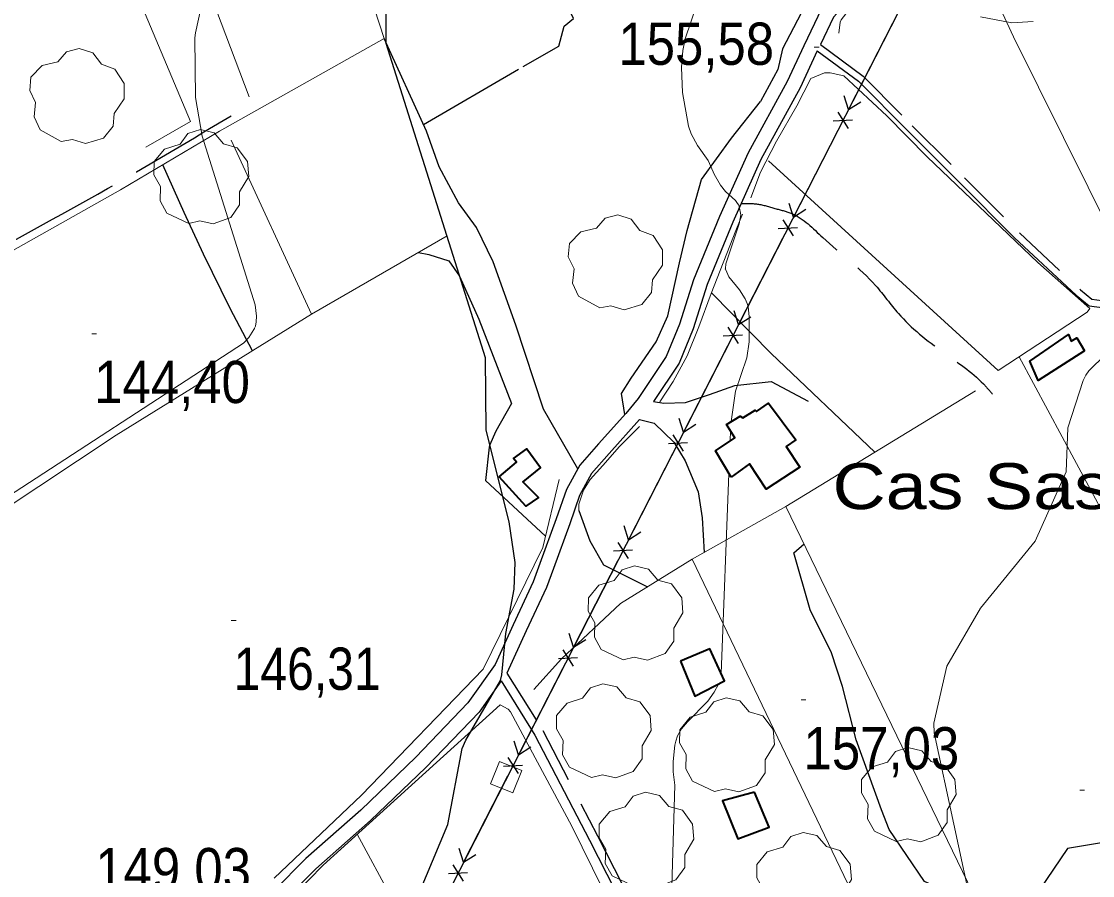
# Model space of a CAD drawing. Extents: x 480269 to 484877, y 4383588 to 4386804.
# Drawn here: x 481701.4 to 481923.1, y 4385794.6 to 4385971.4 of the extents above; entities that cross this region are included whole.
import ezdxf
from ezdxf.enums import TextEntityAlignment as Align

# ---------------------------------------------------------------- set-up
doc = ezdxf.new("R2010")
doc.units = 0
doc.header["$LTSCALE"] = 3.8
doc.linetypes.add('LONG_DASHED', pattern=[7.5, 6, -1.5])
doc.linetypes.add('MEDIUM_DASHED', pattern=[4.5, 3, -1.5])
for name, color, linetype, lineweight in [('25', 7, 'LONG_DASHED', 25), ('29', 7, 'Continuous', 13), ('38', 7, 'Continuous', 25), ('43', 7, 'Continuous', 25), ('47', 7, 'Continuous', 35), ('51', 7, 'Continuous', 13), ('7', 7, 'Continuous', 13), ('8', 7, 'Continuous', 25), ('9', 7, 'Continuous', 13)]:
    doc.layers.add(name, color=color, linetype=linetype, lineweight=lineweight)
doc.layers.add('5', color=7, linetype='Continuous')

msp = doc.modelspace()

# ---------------------------------------------------------------- linework, layer by layer
at = {"layer": '25'}
for points in [[(481784.6, 4385950.08), (481805.24, 4385962.14), (481812.64, 4385966.3), (481813.68, 4385970.44), (481815.63, 4385972.06), (481802.95, 4385999.23)], [(481864.28, 4385976.11), (481858.92, 4385965.79), (481857.9, 4385961.47), (481854.33, 4385954.86)], [(481816.51, 4385878.79), (481809.42, 4385891.18), (481803.68, 4385908.56), (481798.99, 4385921.64), (481795.54, 4385928.78), (481791.85, 4385933.88), (481787.82, 4385941.33), (481785.21, 4385948.73), (481776.46, 4385967.89)], [(481826.25, 4385890.06), (481825.56, 4385894.43), (481827.6, 4385897.57), (481832.75, 4385905.1), (481835.18, 4385910.5), (481837.61, 4385921.44), (481839.16, 4385928.16), (481842.14, 4385938.72), (481848.33, 4385947.25), (481854.33, 4385954.86)], [(481749.21, 4385903.26), (481744.6, 4385912.02), (481739.07, 4385923.26), (481735.1, 4385931.86), (481730.63, 4385941.76)], [(481783.54, 4385923.61), (481785.73, 4385923.21), (481789.83, 4385921.87), (481792.04, 4385918.69), (481796.04, 4385909.8), (481802.8, 4385892.36), (481799.6, 4385886.6), (481798.25, 4385883.67), (481798.19, 4385883.34), (481797.44, 4385876.41), (481809.88, 4385864.89)], [(481816.74, 4385870.23), (481819, 4385863.89), (481821.82, 4385858.98), (481830.96, 4385854.43)], [(481899.06, 4385789.52), (481895.36, 4385790.14), (481888.31, 4385793.38), (481881, 4385804.14), (481879.36, 4385808.24), (481874.16, 4385822.75), (481871.31, 4385833.8), (481869, 4385840.73), (481864.65, 4385849.65), (481861.22, 4385861.43), (481863.35, 4385863.33)], [(481960.94, 4385762.69), (481958.48, 4385768.06), (481957.71, 4385770.03), (481956.09, 4385779.74), (481954.62, 4385786.92), (481951.39, 4385789.99), (481947.99, 4385790.1), (481941.29, 4385794.01), (481934.68, 4385800.09), (481924.9, 4385801.41), (481917.89, 4385800.21), (481912.05, 4385791.66), (481911, 4385788.84), (481908.06, 4385781.01), (481906.62, 4385774.03)]]:
    msp.add_lwpolyline(points, dxfattribs=at)
at = {"layer": '29'}
for points in [[(481709.64, 4385946.6), (481705.25, 4385949.03), (481704.03, 4385951.67), (481704.33, 4385954.63), (481703.13, 4385957.13), (481703.37, 4385959.87), (481705.7, 4385962.32), (481708.95, 4385963.09), (481710.75, 4385965.16), (481713.37, 4385965.81), (481716.18, 4385964.96), (481717.97, 4385962.56), (481720.72, 4385961.55), (481722.64, 4385958.56), (481722.66, 4385955.42), (481720.57, 4385952.4), (481720.38, 4385949.73), (481718.38, 4385947.25), (481714.68, 4385946.17), (481711.96, 4385946.99)], [(481736.05, 4385929.62), (481731.51, 4385931.74), (481730.1, 4385934.28), (481730.2, 4385937.26), (481728.83, 4385939.67), (481728.87, 4385942.42), (481731.03, 4385945.02), (481734.22, 4385946.02), (481735.87, 4385948.21), (481738.44, 4385949.04), (481741.3, 4385948.39), (481743.25, 4385946.12), (481746.06, 4385945.3), (481748.19, 4385942.45), (481748.43, 4385939.32), (481746.55, 4385936.17), (481746.55, 4385933.49), (481744.73, 4385930.88), (481741.11, 4385929.54), (481738.34, 4385930.17)], [(481821.07, 4385912.17), (481816.68, 4385914.6), (481815.46, 4385917.24), (481815.76, 4385920.2), (481814.56, 4385922.7), (481814.8, 4385925.44), (481817.13, 4385927.89), (481820.38, 4385928.66), (481822.18, 4385930.73), (481824.8, 4385931.38), (481827.61, 4385930.53), (481829.4, 4385928.13), (481832.15, 4385927.12), (481834.07, 4385924.13), (481834.09, 4385920.99), (481832, 4385917.97), (481831.81, 4385915.3), (481829.81, 4385912.82), (481826.11, 4385911.74), (481823.39, 4385912.56)], [(481825.91, 4385839.31), (481821.37, 4385841.43), (481819.96, 4385843.97), (481820.06, 4385846.95), (481818.69, 4385849.36), (481818.73, 4385852.11), (481820.89, 4385854.71), (481824.08, 4385855.71), (481825.73, 4385857.9), (481828.3, 4385858.73), (481831.16, 4385858.08), (481833.11, 4385855.81), (481835.92, 4385854.99), (481838.05, 4385852.14), (481838.29, 4385849.01), (481836.41, 4385845.86), (481836.41, 4385843.18), (481834.59, 4385840.57), (481830.97, 4385839.23), (481828.2, 4385839.86)], [(481819.34, 4385814.93), (481814.8, 4385817.05), (481813.39, 4385819.59), (481813.49, 4385822.57), (481812.12, 4385824.98), (481812.16, 4385827.73), (481814.32, 4385830.33), (481817.51, 4385831.33), (481819.16, 4385833.52), (481821.73, 4385834.35), (481824.59, 4385833.7), (481826.54, 4385831.43), (481829.35, 4385830.61), (481831.48, 4385827.76), (481831.72, 4385824.63), (481829.84, 4385821.48), (481829.84, 4385818.8), (481828.02, 4385816.19), (481824.4, 4385814.85), (481821.63, 4385815.48)], [(481844.83, 4385812.03), (481840.29, 4385814.15), (481838.88, 4385816.69), (481838.98, 4385819.67), (481837.61, 4385822.08), (481837.65, 4385824.83), (481839.81, 4385827.43), (481843, 4385828.43), (481844.65, 4385830.62), (481847.22, 4385831.45), (481850.08, 4385830.8), (481852.03, 4385828.53), (481854.84, 4385827.71), (481856.97, 4385824.86), (481857.21, 4385821.73), (481855.33, 4385818.58), (481855.33, 4385815.9), (481853.51, 4385813.29), (481849.89, 4385811.95), (481847.12, 4385812.58)], [(481882.45, 4385801.71), (481877.91, 4385803.83), (481876.5, 4385806.37), (481876.6, 4385809.35), (481875.23, 4385811.76), (481875.27, 4385814.51), (481877.43, 4385817.11), (481880.62, 4385818.11), (481882.27, 4385820.3), (481884.84, 4385821.13), (481887.7, 4385820.48), (481889.65, 4385818.21), (481892.46, 4385817.39), (481894.59, 4385814.54), (481894.83, 4385811.41), (481892.95, 4385808.26), (481892.95, 4385805.58), (481891.13, 4385802.97), (481887.51, 4385801.63), (481884.74, 4385802.26)], [(481828.16, 4385792.46), (481823.62, 4385794.58), (481822.21, 4385797.12), (481822.31, 4385800.1), (481820.94, 4385802.51), (481820.98, 4385805.26), (481823.14, 4385807.86), (481826.33, 4385808.86), (481827.98, 4385811.05), (481830.55, 4385811.88), (481833.41, 4385811.23), (481835.36, 4385808.96), (481838.17, 4385808.14), (481840.3, 4385805.29), (481840.54, 4385802.16), (481838.66, 4385799.01), (481838.66, 4385796.33), (481836.84, 4385793.72), (481833.22, 4385792.38), (481830.45, 4385793.01)], [(481860.77, 4385784.14), (481856.23, 4385786.26), (481854.82, 4385788.8), (481854.92, 4385791.78), (481853.55, 4385794.19), (481853.59, 4385796.94), (481855.75, 4385799.54), (481858.94, 4385800.54), (481860.59, 4385802.73), (481863.16, 4385803.56), (481866.02, 4385802.91), (481867.97, 4385800.64), (481870.78, 4385799.82), (481872.91, 4385796.97), (481873.15, 4385793.84), (481871.27, 4385790.69), (481871.27, 4385788.01), (481869.45, 4385785.4), (481865.83, 4385784.06), (481863.06, 4385784.69)]]:
    msp.add_lwpolyline(points, close=True, dxfattribs=at)
at = {"layer": '38'}
for points in [[(481962.96, 4386159.27), (481952.3, 4386146.02), (481941.24, 4386131.92), (481930.87, 4386118.48), (481927.76, 4386114.48), (481925.75, 4386111.13), (481924.28, 4386106.79), (481920.85, 4386096.77), (481917.87, 4386084.75), (481914.65, 4386068.2), (481910.91, 4386052.55), (481905.97, 4386034.12), (481902.46, 4386019.85), (481899.69, 4386010.58), (481896.49, 4386004.07), (481892.99, 4385998.01), (481890.18, 4385994.55), (481883.76, 4385987.32), (481873.9, 4385977.35), (481869.47, 4385972.35), (481866.74, 4385966.67)], [(481866.97, 4385974.02), (481863.3, 4385966.42), (481859.88, 4385959.03), (481851.76, 4385944.22), (481845.86, 4385931.08), (481840.49, 4385917.98), (481837.6, 4385908.8), (481834.85, 4385902.07), (481829.05, 4385893.39), (481826.47, 4385890.31), (481820.79, 4385884.01), (481816.93, 4385879.56), (481814.17, 4385874.53), (481812.06, 4385868.46), (481808.68, 4385859.21), (481807.33, 4385855.42), (481803.14, 4385846.54), (481799.41, 4385838.29), (481793.8, 4385830.36), (481783, 4385819.13), (481771.64, 4385808.2), (481760.24, 4385798.16), (481753.7, 4385791.52)], [(481866.1, 4385965.37), (481862.54, 4385957.69), (481854.42, 4385942.89), (481848.6, 4385929.9), (481843.3, 4385916.97), (481840.41, 4385907.79), (481837.49, 4385900.67), (481832.2, 4385892.74)], [(481866.1, 4385965.37), (481874.64, 4385959.07), (481884.74, 4385948.84), (481895.55, 4385938.09), (481906.93, 4385926.65), (481919.63, 4385914.78), (481922.33, 4385912.59), (481928.17, 4385911.81)], [(481832.2, 4385892.74), (481834.33, 4385892.39), (481838.79, 4385892.55), (481843.81, 4385894.22), (481849, 4385896.1), (481856.53, 4385896.91), (481864.21, 4385892.83)], [(481829.31, 4385889.01), (481823.02, 4385882.03), (481819.39, 4385877.85), (481816.91, 4385873.32), (481814.87, 4385867.46), (481811.48, 4385858.2), (481810.09, 4385854.28), (481805.85, 4385845.29), (481801.88, 4385836.52)], [(481829.31, 4385889.01), (481832.33, 4385888.26), (481836.43, 4385884.32), (481838.74, 4385880.5), (481841.46, 4385874.08), (481842.24, 4385868.7), (481842.67, 4385861.52)], [(481800.67, 4385834.91), (481796.11, 4385828.45), (481785.11, 4385817.02), (481773.66, 4385806.01), (481762.29, 4385796), (481756.17, 4385789.79)], [(481800.67, 4385834.91), (481807.64, 4385823.71), (481818.93, 4385801.99), (481827.95, 4385784.39), (481837.37, 4385764.56), (481838.06, 4385759.33), (481838.15, 4385753.51), (481837.94, 4385746.4), (481838.88, 4385736.64), (481839.6, 4385732.76), (481840.4, 4385723.59)]]:
    msp.add_lwpolyline(points, dxfattribs=at)
at = {"layer": '38', "linetype": 'MEDIUM_DASHED'}
for points in [[(481866.74, 4385966.67), (481875.57, 4385960.14), (481885.73, 4385949.84), (481896.55, 4385939.08), (481907.91, 4385927.67), (481920.56, 4385915.85), (481922.91, 4385913.94), (481928.16, 4385913.24)], [(481801.88, 4385836.52), (481809.28, 4385824.65), (481820.61, 4385802.86), (481829.65, 4385785.23), (481839.2, 4385765.11), (481839.94, 4385759.47), (481840.04, 4385753.5), (481839.83, 4385746.46), (481840.75, 4385736.9), (481841.47, 4385733.01), (481842.28, 4385723.76)]]:
    msp.add_lwpolyline(points, dxfattribs=at)
at = {"layer": '38', "linetype": 'LONG_DASHED'}
for points in [[(481625.65, 4385884.67), (481648.71, 4385897.49), (481687.28, 4385919.19), (481717.18, 4385935.7), (481749.12, 4385954.51)], [(481850.33, 4385933.77), (481853.94, 4385933.6), (481857.56, 4385932.66), (481860.81, 4385931.67), (481867.22, 4385926.71), (481878.16, 4385916.76), (481882.87, 4385910.98), (481892.14, 4385902.98), (481900.49, 4385896.39), (481902.35, 4385894.27)]]:
    msp.add_spline(points, degree=3, dxfattribs=at)
at = {"layer": '43'}
for p, q in [((481995.46, 4386193.59), (481699.21, 4385614.13)), ((481881.66, 4385970.99), (481872.55, 4385953.19)), ((481872.55, 4385953.19), (481871.63, 4385956.04)), ((481872.55, 4385953.19), (481875.07, 4385954.82)), ((481869.41, 4385950.86), (481873.4, 4385951.07)), ((481870.32, 4385952.64), (481872.49, 4385949.29)), ((481870.28, 4385948.73), (481861.17, 4385930.93)), ((481861.17, 4385930.93), (481860.25, 4385933.78)), ((481861.17, 4385930.93), (481863.69, 4385932.56)), ((481858.03, 4385928.6), (481862.02, 4385928.81)), ((481858.94, 4385930.38), (481861.11, 4385927.03)), ((481858.9, 4385926.47), (481849.79, 4385908.67)), ((481849.79, 4385908.67), (481848.87, 4385911.52)), ((481849.79, 4385908.67), (481852.31, 4385910.3)), ((481847.56, 4385908.12), (481849.73, 4385904.77)), ((481846.65, 4385906.34), (481850.64, 4385906.55)), ((481847.52, 4385904.22), (481838.41, 4385886.41)), ((481838.41, 4385886.41), (481837.49, 4385889.26)), ((481838.41, 4385886.41), (481840.93, 4385888.04)), ((481836.18, 4385885.86), (481838.35, 4385882.51)), ((481835.27, 4385884.08), (481839.26, 4385884.29)), ((481836.14, 4385881.96), (481827.03, 4385864.15)), ((481827.03, 4385864.15), (481826.11, 4385867)), ((481827.03, 4385864.15), (481829.55, 4385865.78)), ((481824.8, 4385863.6), (481826.97, 4385860.25)), ((481823.89, 4385861.82), (481827.88, 4385862.03)), ((481824.76, 4385859.7), (481815.65, 4385841.89)), ((481815.65, 4385841.89), (481814.73, 4385844.74)), ((481815.65, 4385841.89), (481818.17, 4385843.52)), ((481813.42, 4385841.34), (481815.59, 4385837.99)), ((481812.51, 4385839.56), (481816.5, 4385839.77)), ((481813.38, 4385837.44), (481804.27, 4385819.63)), ((481804.27, 4385819.63), (481803.35, 4385822.48)), ((481804.27, 4385819.63), (481806.79, 4385821.26)), ((481802.04, 4385819.09), (481804.21, 4385815.73)), ((481801.13, 4385817.3), (481805.12, 4385817.51)), ((481802, 4385815.18), (481792.89, 4385797.37)), ((481792.89, 4385797.37), (481791.97, 4385800.22)), ((481792.89, 4385797.37), (481795.41, 4385799)), ((481790.66, 4385796.83), (481792.83, 4385793.47)), ((481789.75, 4385795.04), (481793.74, 4385795.25))]:
    msp.add_line(p, q, dxfattribs=at)
at = {"layer": '43', "lineweight": 13}
msp.add_lwpolyline([(481798.47, 4385813.62), (481800.33, 4385818.26), (481804.97, 4385816.4), (481803.11, 4385811.76)], close=True, dxfattribs=at)
at = {"layer": '47'}
for points in [[(481921.42, 4385903.23), (481911.83, 4385897.08), (481910.11, 4385901.1), (481918.09, 4385906.6), (481918.64, 4385905.26), (481919.83, 4385905.94)], [(481848.24, 4385877.07), (481845.02, 4385882.56), (481849.03, 4385885.25), (481847.34, 4385888), (481850.13, 4385889.74), (481850.68, 4385889.38), (481853.26, 4385890.99), (481853.53, 4385890.67), (481856.02, 4385892.43), (481861.62, 4385884.86), (481859.65, 4385883.42), (481862.45, 4385879.14), (481855.51, 4385874.58), (481852.08, 4385879.84)], [(481800.25, 4385877.17), (481803.87, 4385880.2), (481803.22, 4385880.93), (481805.96, 4385882.93), (481808.8, 4385879.07), (481805.18, 4385876.15), (481808.4, 4385872.87), (481805.75, 4385871.11)], [(481837.82, 4385839.03), (481840.75, 4385831.77), (481846.89, 4385834.92), (481843.89, 4385841.59)], [(481853.13, 4385811.91), (481846.48, 4385810.08), (481849.65, 4385802.2), (481856.15, 4385804.68)]]:
    msp.add_lwpolyline(points, close=True, dxfattribs=at)
at = {"layer": '51'}
msp.add_line((481748.55, 4385955.8), (481733.61, 4385995.4), dxfattribs=at)
for points in [[(481870.57, 4385969), (481870.83, 4385971.29), (481871.05, 4385971.78), (481875.48, 4385977.48), (481882.04, 4385984.13), (481888.62, 4385990.91), (481893.13, 4385995.94), (481897.6, 4386001.82), (481900.87, 4386010.33), (481904.54, 4386022.29), (481906.54, 4386033.11), (481909.53, 4386042.27), (481911.55, 4386051.38), (481913.6, 4386057.69), (481914.85, 4386063.45), (481924.26, 4386068.62), (481952.79, 4386086.08), (481974.48, 4386098.5), (481988.86, 4386107.37), (481997.96, 4386112.75)], [(481893.57, 4385996.52), (481906.72, 4385968.23), (481932.47, 4385916.3), (481987.35, 4385948.48), (482017.82, 4385966.24), (482079.65, 4386002.98), (482040.39, 4386055.19)], [(481672.4, 4385957.44), (481764.06, 4386014.28), (481767.45, 4385995.72), (481776.46, 4385967.89)], [(481720.92, 4385987.53), (481736.39, 4385950.71), (481727.16, 4385945.42)], [(481776.46, 4385967.89), (481742.41, 4385948.73), (481721.93, 4385936.6), (481669.67, 4385907.17), (481628.12, 4385883.39), (481634.97, 4385864.7)], [(481852.34, 4385934.9), (481854.31, 4385940.22), (481857.63, 4385946.68), (481861.89, 4385953.95), (481864.73, 4385959.64), (481867.58, 4385960.82), (481868.78, 4385960.8), (481871.6, 4385960.21)], [(481921.95, 4385911.22), (481922.48, 4385912), (481911.75, 4385921.54), (481888.8, 4385943.38), (481880.45, 4385951.87), (481871.6, 4385960.21)], [(481789.52, 4385927.05), (481761.42, 4385910.84), (481744.79, 4385946.89)], [(481856, 4385942.57), (481903.54, 4385899.2), (481921.95, 4385911.22)], [(481833.54, 4385892.67), (481836.3, 4385896.9), (481839.2, 4385902.22), (481841.6, 4385908.25), (481844.12, 4385915.11), (481849.21, 4385928.13), (481850.65, 4385931.54)], [(481877.99, 4385882.27), (481856.55, 4385902.73), (481844.18, 4385915.27)], [(481761.42, 4385910.84), (481721.01, 4385885.76), (481688.9, 4385864.57), (481680.89, 4385860.27), (481679.6, 4385860.22), (481646.01, 4385839.35)], [(482029.01, 4385681.87), (482002.95, 4385728.88), (481977.43, 4385774.47), (481943.43, 4385835.76), (481907.9, 4385902.04)], [(481898.82, 4385895), (481859.61, 4385871.03), (481840.23, 4385860.15), (481825.38, 4385850.98), (481813.17, 4385839.51), (481807.43, 4385833.17)], [(481829.27, 4385887.56), (481825.14, 4385883.43), (481821.72, 4385879.52), (481819.1, 4385876.6), (481817.71, 4385874.41), (481816.73, 4385871.51), (481816.74, 4385870.23)], [(481753.69, 4385794.07), (481771.78, 4385811.29), (481796.98, 4385837.33), (481809.31, 4385862.53), (481812.71, 4385876.61)], [(481939.81, 4385706.67), (481902.44, 4385782.5), (481859.61, 4385871.03)], [(481840.23, 4385860.15), (481882.89, 4385771.02), (481921.1, 4385690.29)], [(481757.89, 4385790.74), (481763.83, 4385796.77), (481800.44, 4385830), (481802.12, 4385829.06), (481802.59, 4385828.55), (481815.29, 4385804.88), (481834.62, 4385765.62)], [(481770.88, 4385803.17), (481793.05, 4385762.2), (481806.95, 4385735.31), (481829.6, 4385693.19), (481859.53, 4385636.36)]]:
    msp.add_lwpolyline(points, dxfattribs=at)
at = {"layer": '7'}
for p, q in [((481865.45, 4385966.12), (481866.45, 4385966.12)), ((481715.97, 4385906.8), (481716.97, 4385906.8)), ((481744.82, 4385847.44), (481745.82, 4385847.44)), ((481862.75, 4385830.98), (481863.75, 4385830.98)), ((481920.41, 4385812.33), (481921.41, 4385812.33))]:
    msp.add_line(p, q, dxfattribs=at)
at = {"layer": '8'}
msp.add_lwpolyline([(481782.02, 4385787.02), (481789.62, 4385805.22), (481792.64, 4385820.92), (481793.36, 4385822.67), (481800.56, 4385835.04), (481800.79, 4385836.17), (481801.61, 4385844.76), (481803.4, 4385853.92), (481803.54, 4385859.4), (481802.3, 4385867.88), (481797.58, 4385886.81), (481797.4, 4385901.79), (481776.91, 4385966.86), (481776.79, 4385980.58), (481776.92, 4385982.01), (481777.44, 4385983.37), (481783.33, 4385991.57)], dxfattribs=at)
at = {"layer": '9'}
for p, q in [((481848.12, 4385886.72), (481848.04, 4385884.59)), ((481848.12, 4385886.73), (481848.12, 4385886.72)), ((481847.78, 4385877.85), (481846.18, 4385836.49))]:
    msp.add_line(p, q, dxfattribs=at)
for points in [[(481738.52, 4385974.11), (481737.45, 4385969.1), (481737.3, 4385968.06), (481737.41, 4385955.69), (481738.77, 4385947.69), (481749.76, 4385912.75), (481750.03, 4385910.46), (481749.96, 4385909.22), (481749.81, 4385908.35), (481749.71, 4385908.09), (481749.63, 4385907.97), (481749.6, 4385907.92), (481749.6, 4385907.86), (481749.51, 4385907.67), (481748.43, 4385906), (481747.35, 4385904.84), (481694.11, 4385870.19)], [(481841.26, 4385975.14), (481838.78, 4385967.81)], [(481910.76, 4385971.45), (481906.38, 4385971.17), (481899.86, 4385972.37)], [(481838.78, 4385967.81), (481838.77, 4385967.8), (481838.3, 4385965.42), (481838.3, 4385965.39), (481837.98, 4385961.88), (481838.21, 4385956.75), (481839.43, 4385949.75), (481840.02, 4385948.14), (481841.32, 4385945.73), (481843.5, 4385942.66), (481843.58, 4385942.52), (481844.74, 4385939.83), (481846.03, 4385937.55), (481847.11, 4385936.22), (481849.15, 4385934.39), (481849.61, 4385933.78), (481849.86, 4385933.37), (481849.96, 4385933.1), (481850.28, 4385931.39), (481849.9, 4385929.53), (481847.19, 4385921.27), (481847.09, 4385920.31), (481847.06, 4385920.24), (481847.05, 4385920.22), (481847.06, 4385920.21), (481847.11, 4385920.17), (481847.19, 4385920.02), (481847.76, 4385918.57), (481847.77, 4385918.56), (481850.01, 4385915.89), (481851.2, 4385914), (481851.61, 4385913.02), (481851.76, 4385912.43), (481852, 4385910.29), (481851.99, 4385905.12), (481851.51, 4385901.78), (481849.19, 4385894.93), (481848.29, 4385888.59)], [(482054.03, 4385944.9), (481999.09, 4385951.4), (481980.27, 4385945.83), (481968.99, 4385940.77), (481941.86, 4385923.47), (481939.7, 4385921.21), (481939.22, 4385920.44), (481937.42, 4385915.55), (481936.42, 4385913.39), (481935.64, 4385912.17), (481933.97, 4385910.07), (481923.45, 4385900.31), (481922.29, 4385899.11), (481921.66, 4385898.24), (481921.12, 4385897.08), (481917.92, 4385887.29), (481917.59, 4385878.22), (481911.17, 4385863.88), (481899.84, 4385850), (481892.9, 4385837.98), (481890.23, 4385826.18), (481890.29, 4385824.19), (481898.41, 4385786.38)], [(481845.62, 4385834.27), (481844.76, 4385832.57), (481843.43, 4385830.75), (481839.26, 4385826.44), (481837.99, 4385825.02), (481837.2, 4385823.55), (481836.8, 4385822.44), (481836.6, 4385821.59), (481836.25, 4385818.24), (481836.28, 4385816.11), (481836.58, 4385813.36), (481835.76, 4385785.44)]]:
    msp.add_lwpolyline(points, dxfattribs=at)

# ---------------------------------------------------------------- texts
at = {"layer": '5', "width": 1.2}
msp.add_text('Cas Sastre', height=9.5, dxfattribs=at).set_placement((481944.64, 4385870.49), align=Align.RIGHT)
at = {"layer": '7'}
for s, width, p in [('155,58', 0.9, (481824.94, 4385962.45)), ('144,40', 0.9, (481716.47, 4385892.43)), ('146,31', 0.85, (481745.32, 4385833.07)), ('157,03', 0.9, (481863.25, 4385816.61)), ('149,03', 0.9, (481716.69, 4385791.59))]:
    msp.add_text(s, height=8.75, dxfattribs=dict(at, width=width)).set_placement(p)

doc.saveas('drawing.dxf')
